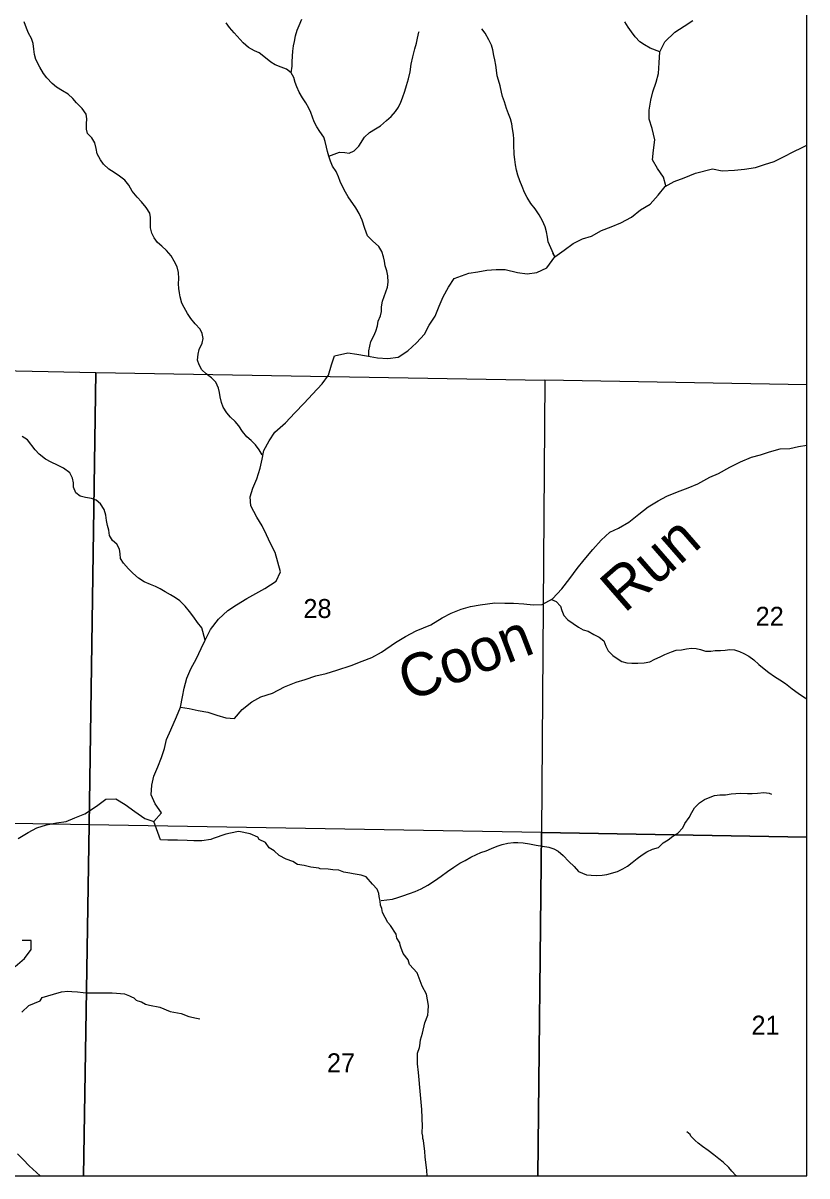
# Model space of a CAD drawing. Extents: x -10 to 158, y 8 to 33.
# Drawn here: x 7.167 to 8.9, y 14.1 to 16.648 of the extents above; entities that cross this region are included whole.
import ezdxf

# ---------------------------------------------------------------- set-up
doc = ezdxf.new("R2010")
doc.units = 0
for name, color, linetype in [('GM_X_Corporation', 7, 'Continuous'), ('GM_X_Minor_River', 7, 'Continuous'), ('GM_X_Minor_River_Text', 7, 'Continuous'), ('GM_X_Section_Text', 7, 'Continuous')]:
    doc.layers.add(name, color=color, linetype=linetype)

msp = doc.modelspace()

# ---------------------------------------------------------------- linework, layer by layer
at = {"layer": 'GM_X_Corporation'}
msp.add_lwpolyline([(2.1, 14.1), (8.9, 14.1), (8.9, 16.8499), (8.7964, 16.8517), (8.7214, 16.8529), (7.8171, 16.8692), (6.5825, 16.8858), (6.4571, 16.891), (6.4525, 17.3965), (6.1753, 17.3961), (5.7441, 17.4016), (5.3204, 17.3974)], dxfattribs=at)
for points in [[(7.3273, 15.8763), (7.3131, 14.8764), (6.4376, 14.8914), (6.439, 15.0647), (6.4418, 15.3781), (6.4444, 15.6936), (6.4463, 15.8942)], [(8.3203, 15.8594), (8.313, 14.8593), (7.3131, 14.8764), (7.3273, 15.8763)], [(8.9, 14.8488), (8.9, 15.8485), (8.3203, 15.8594), (8.313, 14.8593)], [(6.4289, 14.1), (7.3003, 14.1), (7.3131, 14.8764), (6.4376, 14.8914), (6.4356, 14.7473), (6.4329, 14.4414), (6.4292, 14.1288)], [(7.3003, 14.1), (8.305, 14.1), (8.313, 14.8593), (7.3131, 14.8764)], [(8.305, 14.1), (8.9, 14.1), (8.9, 14.8488), (8.313, 14.8593)]]:
    msp.add_lwpolyline(points, close=True, dxfattribs=at)
at = {"layer": 'GM_X_Minor_River'}
for points in [[(7.6957, 15.6937), (7.689, 15.705), (7.6807, 15.7161), (7.6712, 15.7256), (7.6613, 15.734), (7.6519, 15.7455), (7.6436, 15.758), (7.6353, 15.7675), (7.6251, 15.7771), (7.6171, 15.7869), (7.6093, 15.7994), (7.6051, 15.8099), (7.6022, 15.8222), (7.6008, 15.8321), (7.5989, 15.8417), (7.5926, 15.8546), (7.5831, 15.8641), (7.5713, 15.873), (7.5618, 15.8821), (7.5558, 15.8931), (7.5524, 15.9035), (7.5537, 15.9167), (7.5557, 15.9269), (7.5627, 15.9407), (7.5651, 15.9513), (7.5629, 15.962), (7.558, 15.9717), (7.5474, 15.9836), (7.5373, 15.9954), (7.5302, 16.0064), (7.5227, 16.0197), (7.5178, 16.0294), (7.5142, 16.0429), (7.5127, 16.0524), (7.5108, 16.062), (7.5101, 16.072), (7.511, 16.0837), (7.5104, 16.0974), (7.5071, 16.1094), (7.5008, 16.1222), (7.4945, 16.1339), (7.4839, 16.1458), (7.4737, 16.1549), (7.4641, 16.1634), (7.4562, 16.1736), (7.4513, 16.1841), (7.4484, 16.196), (7.4481, 16.2074), (7.4482, 16.2188), (7.4467, 16.2284), (7.4389, 16.2409), (7.4288, 16.2531), (7.4193, 16.2638), (7.4081, 16.2769), (7.4003, 16.2901), (7.3916, 16.3008), (7.3798, 16.31), (7.368, 16.3182), (7.3561, 16.3255), (7.3448, 16.3363), (7.3376, 16.3461), (7.3305, 16.3593), (7.328, 16.3709), (7.3251, 16.3835), (7.3187, 16.3945), (7.3092, 16.404), (7.3066, 16.414), (7.3071, 16.4258), (7.3079, 16.4364), (7.3065, 16.4467), (7.2971, 16.4597), (7.2851, 16.4724), (7.2764, 16.4819), (7.2661, 16.4915), (7.2539, 16.4988), (7.2409, 16.507), (7.231, 16.5147), (7.2189, 16.527), (7.2121, 16.5372), (7.2036, 16.5509), (7.1948, 16.568), (7.1918, 16.5791), (7.1904, 16.591), (7.1887, 16.6036), (7.185, 16.614), (7.179, 16.6261), (7.1741, 16.6373), (7.1694, 16.6509)], [(7.9315, 15.9118), (7.9311, 15.924), (7.9331, 15.9342), (7.9354, 15.9448), (7.942, 15.9567), (7.947, 15.9671), (7.9506, 15.9795), (7.9522, 15.9893), (7.9569, 16.0009), (7.9596, 16.0111), (7.9592, 16.021), (7.9617, 16.0338), (7.9655, 16.0443), (7.969, 16.054), (7.9725, 16.0646), (7.9741, 16.0759), (7.9736, 16.09), (7.971, 16.1008), (7.9673, 16.112), (7.9658, 16.1223), (7.9639, 16.1319), (7.9603, 16.1438), (7.9531, 16.1548), (7.9396, 16.1672), (7.9286, 16.1783), (7.9225, 16.1946), (7.9164, 16.2127), (7.9102, 16.2274), (7.9023, 16.2399), (7.8858, 16.2642), (7.8798, 16.2748), (7.8745, 16.2845), (7.8679, 16.2985), (7.8645, 16.3085), (7.8589, 16.3206), (7.8507, 16.3323), (7.8462, 16.3428), (7.8425, 16.3544), (7.8395, 16.3648), (7.8373, 16.3744), (7.8347, 16.3863), (7.8317, 16.3959), (7.8231, 16.4089), (7.8163, 16.419), (7.8107, 16.4299), (7.8069, 16.4404), (7.8032, 16.4508), (7.7987, 16.4605), (7.7919, 16.4722), (7.7848, 16.4832), (7.7773, 16.4957), (7.7721, 16.5077), (7.7684, 16.5174), (7.7654, 16.5278), (7.7594, 16.5387), (7.749, 16.5463), (7.7371, 16.5507), (7.7243, 16.5562), (7.7143, 16.5619), (7.7029, 16.5719), (7.6886, 16.5824), (7.6785, 16.5871), (7.6655, 16.5941), (7.6537, 16.6049), (7.6334, 16.627), (7.6232, 16.6385), (7.6156, 16.6487)], [(7.7594, 16.5387), (7.7615, 16.553), (7.7615, 16.5626), (7.7621, 16.5751), (7.7633, 16.5861), (7.7649, 16.5978), (7.7669, 16.608), (7.7693, 16.6204), (7.7725, 16.6325), (7.7771, 16.6429), (7.783, 16.6571)], [(8.575, 16.5851), (8.5531, 16.5927), (8.5409, 16.6), (8.5306, 16.6073), (8.5204, 16.618), (8.5117, 16.6291), (8.5049, 16.6396), (8.4974, 16.651)], [(8.5878, 16.2883), (8.5825, 16.308), (8.5693, 16.327), (8.5587, 16.3463), (8.5606, 16.3672), (8.564, 16.3904), (8.5579, 16.4154), (8.5508, 16.4359), (8.5508, 16.4557), (8.5549, 16.4777), (8.5595, 16.4967), (8.5666, 16.5179), (8.5719, 16.5373), (8.5735, 16.5608), (8.575, 16.5851), (8.5856, 16.6071), (8.6082, 16.6284), (8.6283, 16.6413), (8.648, 16.6542)], [(7.8425, 16.3544), (7.8664, 16.3629), (7.8778, 16.3624), (7.8877, 16.3608), (7.8989, 16.366), (7.9093, 16.3766), (7.9215, 16.3959), (7.933, 16.4068), (7.9459, 16.4146), (7.9568, 16.421), (7.9706, 16.4329), (7.9805, 16.442), (7.9905, 16.453), (7.9966, 16.4626), (8.002, 16.4734), (8.0059, 16.4835), (8.0107, 16.4982), (8.0146, 16.5105), (8.0191, 16.5252), (8.0224, 16.5406), (8.0246, 16.5573), (8.0284, 16.5739), (8.0333, 16.5915), (8.0365, 16.6043), (8.0389, 16.6153), (8.0417, 16.6284), (8.0422, 16.63)], [(8.3376, 16.1401), (8.3427, 16.1315), (8.3276, 16.1645), (8.3261, 16.1752), (8.3243, 16.1867), (8.3214, 16.1979), (8.3155, 16.2111), (8.3077, 16.2243), (8.2987, 16.2377), (8.2897, 16.2498), (8.2811, 16.2628), (8.2755, 16.274), (8.27, 16.2872), (8.2648, 16.3), (8.2604, 16.3124), (8.2575, 16.3235), (8.2557, 16.3354), (8.2539, 16.3469), (8.2524, 16.3576), (8.2522, 16.3797), (8.2516, 16.3915), (8.2509, 16.4018), (8.2492, 16.4148), (8.2477, 16.4255), (8.2444, 16.4371), (8.2403, 16.4475), (8.2355, 16.4599), (8.2311, 16.4742), (8.2271, 16.4861), (8.2244, 16.4958), (8.2216, 16.51), (8.218, 16.5223), (8.2153, 16.5319), (8.2132, 16.5446), (8.2121, 16.5553), (8.2096, 16.5668), (8.2073, 16.5768), (8.2056, 16.589), (8.2026, 16.5998), (8.1963, 16.6115), (8.1881, 16.6263), (8.1813, 16.6357)], [(7.6835, 15.556), (7.6706, 15.5815), (7.6687, 15.6012), (7.6748, 15.6206), (7.6838, 15.6411), (7.6906, 15.6642), (7.6952, 15.6844), (7.6993, 15.7037), (7.7111, 15.7246), (7.7232, 15.7443), (7.747, 15.7645), (7.7678, 15.7865), (7.7886, 15.8081), (7.8064, 15.8279), (7.8283, 15.8506), (7.8419, 15.8704), (7.8487, 15.8931), (7.8556, 15.9125), (7.8847, 15.9193), (7.9047, 15.9163), (7.9263, 15.9125), (7.9505, 15.9083), (7.9736, 15.9072), (7.9963, 15.9102), (8.0171, 15.9239), (8.0364, 15.9417), (8.0541, 15.9611), (8.0647, 15.9804), (8.0776, 16.0002), (8.0867, 16.0226), (8.0957, 16.0431), (8.1075, 16.0647), (8.1199, 16.0837), (8.1521, 16.0955), (8.1725, 16.0985), (8.1922, 16.1019), (8.213, 16.1038), (8.2327, 16.1038), (8.2599, 16.0973), (8.2811, 16.0943), (8.303, 16.0973), (8.3246, 16.1072), (8.3427, 16.1315), (8.3628, 16.1467), (8.3828, 16.1611), (8.404, 16.1714), (8.4233, 16.1774), (8.4456, 16.1896), (8.4668, 16.1979), (8.4887, 16.207), (8.5118, 16.2196), (8.5322, 16.2355), (8.553, 16.2484), (8.5708, 16.2681), (8.5863, 16.2875), (8.6064, 16.2981), (8.6283, 16.3061), (8.6533, 16.3167), (8.6915, 16.3262), (8.7126, 16.322), (8.7395, 16.3235), (8.7622, 16.3254), (8.786, 16.3292), (8.8061, 16.3357), (8.8273, 16.3425), (8.8499, 16.3535), (8.8692, 16.3638), (8.8893, 16.3736), (8.9, 16.3786)], [(7.5692, 15.2846), (7.5623, 15.3117), (7.5525, 15.3236), (7.5439, 15.3353), (7.5345, 15.3475), (7.5251, 15.3594), (7.5134, 15.3713), (7.5038, 15.3782), (7.4927, 15.3847), (7.4812, 15.3913), (7.4696, 15.3975), (7.4592, 15.4029), (7.4488, 15.4076), (7.4346, 15.4135), (7.422, 15.4213), (7.4091, 15.4321), (7.3996, 15.4417), (7.3884, 15.4543), (7.3823, 15.4652), (7.3816, 15.4752), (7.3798, 15.4855), (7.3742, 15.4964), (7.3646, 15.5044), (7.3578, 15.5154), (7.3561, 15.5276), (7.3535, 15.538), (7.3513, 15.5492), (7.3499, 15.561), (7.3458, 15.573), (7.3376, 15.5855), (7.3281, 15.5935), (7.318, 15.5974), (7.3047, 15.5995), (7.293, 15.6023), (7.2835, 15.6103), (7.2783, 15.6227), (7.2783, 15.6322), (7.2757, 15.6426), (7.2698, 15.6543), (7.2561, 15.6648), (7.2427, 15.6714), (7.2285, 15.6777), (7.2166, 15.6843), (7.2022, 15.6952), (7.1935, 15.7047), (7.1766, 15.7268), (7.1644, 15.7349)], [(7.5149, 15.136), (7.534, 15.1331), (7.5541, 15.1289), (7.5749, 15.1251), (7.5949, 15.1183), (7.615, 15.1126), (7.6342, 15.1114), (7.6513, 15.1312), (7.6728, 15.1483), (7.6921, 15.1593), (7.7182, 15.1669), (7.7451, 15.1813), (7.7708, 15.1912), (7.7905, 15.1976), (7.8139, 15.2052), (7.8366, 15.2109), (7.8608, 15.2181), (7.8922, 15.2284), (7.9164, 15.2382), (7.938, 15.2462), (7.9595, 15.258), (7.9902, 15.2792), (8.0121, 15.2925), (8.0359, 15.305), (8.0681, 15.3183), (8.0931, 15.3335), (8.1131, 15.3438), (8.1354, 15.3529), (8.1558, 15.3586), (8.1774, 15.3624), (8.2099, 15.3669), (8.2319, 15.3662), (8.2512, 15.3658), (8.2742, 15.3646), (8.2943, 15.3627), (8.3147, 15.3631), (8.3374, 15.3756), (8.3582, 15.398), (8.376, 15.4208), (8.3919, 15.4425), (8.4074, 15.4618), (8.4267, 15.485), (8.4448, 15.5055), (8.4641, 15.5229), (8.4834, 15.5321), (8.5061, 15.5453), (8.528, 15.5628), (8.5492, 15.5787), (8.5708, 15.592), (8.5905, 15.603), (8.6139, 15.6125), (8.6374, 15.6209), (8.6589, 15.63), (8.685, 15.6444), (8.7043, 15.6531), (8.7296, 15.6668), (8.7527, 15.6782), (8.7777, 15.6892), (8.7974, 15.6941), (8.8174, 15.7006), (8.8405, 15.707), (8.862, 15.7082), (8.8813, 15.7124), (8.9, 15.7157)], [(7.1561, 14.846), (7.1777, 14.8589), (7.197, 14.8696), (7.2185, 14.876), (7.2405, 14.8802), (7.2617, 14.8836), (7.281, 14.8916), (7.3029, 14.9007), (7.329, 14.9174), (7.3494, 14.9326), (7.3721, 14.9337), (7.3925, 14.9212), (7.4137, 14.9056), (7.4357, 14.8904), (7.4557, 14.8832), (7.4731, 14.903), (7.4584, 14.9227), (7.4497, 14.9425), (7.4512, 14.9641), (7.4561, 14.9838), (7.4648, 15.0044), (7.4727, 15.0249), (7.4795, 15.0446), (7.4841, 15.0647), (7.4935, 15.086), (7.506, 15.1145), (7.5151, 15.1365), (7.5193, 15.1593), (7.5227, 15.1783), (7.5291, 15.2003), (7.5378, 15.2212), (7.5503, 15.2436), (7.5605, 15.2656), (7.5692, 15.2846), (7.5809, 15.3077), (7.5991, 15.3309), (7.6191, 15.3499), (7.6388, 15.3624), (7.6611, 15.3761), (7.7012, 15.3988), (7.7262, 15.4144), (7.7356, 15.4353), (7.7303, 15.4566), (7.7239, 15.4778), (7.7141, 15.4983), (7.7046, 15.5173), (7.6956, 15.5367), (7.6835, 15.556)], [(8.3348, 15.3738), (8.3351, 15.3739), (8.3452, 15.3696), (8.355, 15.3593), (8.358, 15.3497), (8.3625, 15.3392), (8.3716, 15.3293), (8.3827, 15.3212), (8.3945, 15.3127), (8.4053, 15.3073), (8.4162, 15.3041), (8.4288, 15.2971), (8.4408, 15.2909), (8.4507, 15.2825), (8.4555, 15.2709), (8.4608, 15.2607), (8.4706, 15.2504), (8.4802, 15.2435), (8.491, 15.2374), (8.5019, 15.2339), (8.5125, 15.2338), (8.5262, 15.2336), (8.5403, 15.2341), (8.5526, 15.2366), (8.5639, 15.2422), (8.5751, 15.2474), (8.586, 15.2523), (8.6004, 15.2589), (8.6108, 15.2619), (8.6226, 15.2633), (8.6337, 15.2651), (8.6448, 15.2665), (8.6547, 15.2657), (8.6649, 15.2637), (8.6754, 15.2602), (8.6871, 15.2597), (8.6967, 15.2612), (8.7085, 15.2618), (8.7188, 15.2625), (8.7296, 15.264), (8.7398, 15.2628), (8.7511, 15.2592), (8.7608, 15.255), (8.7716, 15.2492), (8.7822, 15.2408), (8.7936, 15.2308), (8.8057, 15.2207), (8.816, 15.2127), (8.8286, 15.2041), (8.8397, 15.1968), (8.8523, 15.1883), (8.8674, 15.1766), (8.8803, 15.1669), (8.8925, 15.1591), (8.9, 15.1546)], [(7.9584, 14.7087), (7.9833, 14.712), (7.9955, 14.7154), (8.0067, 14.7192), (8.0209, 14.7241), (8.034, 14.7289), (8.0471, 14.735), (8.0618, 14.7429), (8.0766, 14.7522), (8.0914, 14.7628), (8.105, 14.7726), (8.1191, 14.7824), (8.1327, 14.7915), (8.1439, 14.7976), (8.1571, 14.8047), (8.169, 14.8104), (8.1787, 14.8146), (8.1906, 14.8188), (8.2022, 14.8238), (8.2149, 14.8287), (8.2264, 14.8328), (8.2387, 14.8355), (8.2509, 14.837), (8.2608, 14.837), (8.2722, 14.8366), (8.2862, 14.8342), (8.3013, 14.8315), (8.3156, 14.8291), (8.3296, 14.8267), (8.3405, 14.8233), (8.3502, 14.818), (8.3613, 14.8085), (8.3734, 14.7952), (8.3856, 14.7841), (8.3951, 14.7731), (8.4127, 14.7657), (8.423, 14.7646), (8.4351, 14.7642), (8.4469, 14.7649), (8.4572, 14.7665), (8.4814, 14.7729), (8.493, 14.7786), (8.5031, 14.7844), (8.5136, 14.7931), (8.5249, 14.8015), (8.5355, 14.8095), (8.546, 14.8164), (8.5587, 14.8221), (8.5714, 14.8258), (8.5824, 14.8361), (8.5932, 14.8433), (8.6034, 14.851), (8.6146, 14.8575), (8.6253, 14.8693), (8.6302, 14.879), (8.6397, 14.892), (8.6454, 14.9036), (8.6515, 14.9137), (8.6625, 14.9251), (8.6738, 14.932), (8.6857, 14.9373), (8.6954, 14.9411), (8.7076, 14.9426), (8.7201, 14.9426), (8.7327, 14.9444), (8.743, 14.9452), (8.7537, 14.9464), (8.7689, 14.9455), (8.7791, 14.9452), (8.791, 14.9463), (8.8047, 14.9473), (8.8168, 14.9462), (8.8213, 14.9441)], [(8.0599, 14.1), (8.0592, 14.1119), (8.056, 14.1422), (8.0551, 14.154), (8.052, 14.1785), (8.0508, 14.1831), (8.0503, 14.1876), (8.0494, 14.1944), (8.0494, 14.1982), (8.0496, 14.2084), (8.0492, 14.2285), (8.0485, 14.2467), (8.0453, 14.2793), (8.0411, 14.3285), (8.0392, 14.3478), (8.0392, 14.3713), (8.0431, 14.3839), (8.0438, 14.3877), (8.0455, 14.4006), (8.0498, 14.4155), (8.0547, 14.4387), (8.0616, 14.4555), (8.0622, 14.4646), (8.0635, 14.4767), (8.0589, 14.5021), (8.0488, 14.5197), (8.0384, 14.5491), (8.021, 14.5673), (8.0182, 14.5775), (8.0074, 14.5917), (8.0018, 14.606), (8.0006, 14.6102), (8.0001, 14.6151), (7.9935, 14.6256), (7.9915, 14.6343), (7.979, 14.6534), (7.9736, 14.6605), (7.9615, 14.6823), (7.9602, 14.691), (7.9567, 14.6985), (7.9565, 14.7072), (7.9541, 14.7178), (7.9536, 14.7242), (7.9508, 14.7299), (7.9496, 14.734), (7.9396, 14.7452), (7.9253, 14.7613), (7.9146, 14.7645), (7.8968, 14.7679), (7.8892, 14.7693), (7.8762, 14.7717), (7.8648, 14.7757), (7.8519, 14.7766), (7.8413, 14.7779), (7.8239, 14.7791), (7.8204, 14.7806), (7.8033, 14.7822), (7.7885, 14.7861), (7.7737, 14.7885), (7.763, 14.7951), (7.7481, 14.8001), (7.7332, 14.8082), (7.722, 14.8186), (7.7109, 14.8253), (7.7024, 14.8369), (7.6887, 14.8438), (7.6859, 14.8487), (7.6691, 14.856), (7.644, 14.8616), (7.6395, 14.8604), (7.615, 14.8557), (7.5867, 14.8461), (7.5822, 14.8434), (7.5622, 14.8411), (7.544, 14.8408), (7.5296, 14.8417), (7.508, 14.8421), (7.5042, 14.842), (7.4868, 14.8424), (7.4709, 14.8433), (7.4557, 14.8832)], [(7.1489, 14.5631), (7.1701, 14.581), (7.1845, 14.6007), (7.1849, 14.6201), (7.1644, 14.6201)], [(7.1639, 14.462), (7.1791, 14.4767), (7.2043, 14.4874), (7.2091, 14.4943), (7.234, 14.5015), (7.2517, 14.5068), (7.2657, 14.5082), (7.2744, 14.508), (7.2873, 14.5067), (7.2998, 14.5054), (7.3078, 14.5048), (7.3142, 14.5045), (7.3317, 14.5045), (7.3491, 14.5051), (7.3635, 14.5046), (7.3733, 14.5037), (7.3908, 14.5025), (7.4022, 14.4978), (7.4064, 14.4959), (7.4114, 14.4938), (7.4168, 14.4889), (7.4206, 14.4871), (7.4286, 14.485), (7.4374, 14.4798), (7.4465, 14.4773), (7.4689, 14.4732), (7.4922, 14.4638), (7.5165, 14.4589), (7.5329, 14.4524), (7.5504, 14.4489), (7.5576, 14.4471)], [(8.7439, 14.1), (8.743, 14.1012), (8.7341, 14.1109), (8.7272, 14.1183), (8.7145, 14.1306), (8.7049, 14.138), (8.6938, 14.1465), (8.6815, 14.1562), (8.6692, 14.165), (8.6592, 14.1721), (8.6527, 14.1784), (8.6434, 14.1881), (8.6415, 14.1915), (8.6342, 14.1974)], [(7.154, 14.1488), (7.1671, 14.1364), (7.1802, 14.1225), (7.196, 14.1078), (7.2048, 14.1)]]:
    msp.add_lwpolyline(points, dxfattribs=at)

# ---------------------------------------------------------------- texts
at = {"layer": 'GM_X_Minor_River_Text'}
for s, rotation, p in [('Run', 41.0385, (8.4963, 15.3425)), ('Coon', 21.0379, (8.0195, 15.1483))]:
    msp.add_text(s, height=0.0947, rotation=rotation, dxfattribs=at).set_placement(p)
at = {"layer": 'GM_X_Section_Text'}
for s, p in [('28', (7.7865, 15.3334)), ('22', (8.7865, 15.3162)), ('21', (8.7773, 14.4124)), ('27', (7.8386, 14.3292))]:
    msp.add_text(s, height=0.04186, rotation=0, dxfattribs=at).set_placement(p)

doc.saveas('drawing.dxf')
